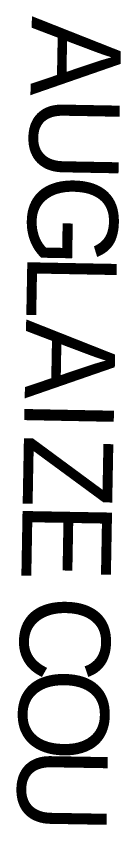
# Model space of a CAD drawing. Extents: x 0 to 34, y 0 to 22.
# Drawn here: x 4.6841 to 4.7029, y 19.2431 to 19.3889 of the extents above; entities that cross this region are included whole.
import ezdxf

# ---------------------------------------------------------------- set-up
doc = ezdxf.new("R2010")
doc.units = 0
doc.layers.add('GM_X_County_Text', color=7, linetype='Continuous')

msp = doc.modelspace()

# ---------------------------------------------------------------- texts
at = {"layer": 'GM_X_County_Text'}
for s, height, rotation, p in [('A', 0.016074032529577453, 268.931023, (4.686950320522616, 19.388938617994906)), ('U', 0.016074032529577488, 268.92939, (4.686685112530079, 19.374725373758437)), ('G', 0.016074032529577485, 268.926666, (4.686419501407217, 19.360512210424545)), ('L', 0.016074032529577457, 268.921242, (4.686153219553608, 19.346299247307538)), ('A', 0.016074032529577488, 268.907097, (4.6859268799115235, 19.33427909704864)), ('I', 0.016074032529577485, 268.898872, (4.685655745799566, 19.320066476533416)), ('Z', 0.016074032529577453, 268.90902700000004, (4.685529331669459, 19.313489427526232)), ('E', 0.016074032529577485, 268.958527, (4.6853003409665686, 19.30146455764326)), ('C', 0.016074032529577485, 269.00930800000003, (4.684995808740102, 19.28456011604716)), ('O', 0.016074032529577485, 269.01368, (4.684769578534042, 19.271477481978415)), ('U', 0.016074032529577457, 269.018028, (4.684524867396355, 19.2572633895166))]:
    msp.add_text(s, height=height, rotation=rotation, dxfattribs=at).set_placement(p)

doc.saveas('drawing.dxf')
